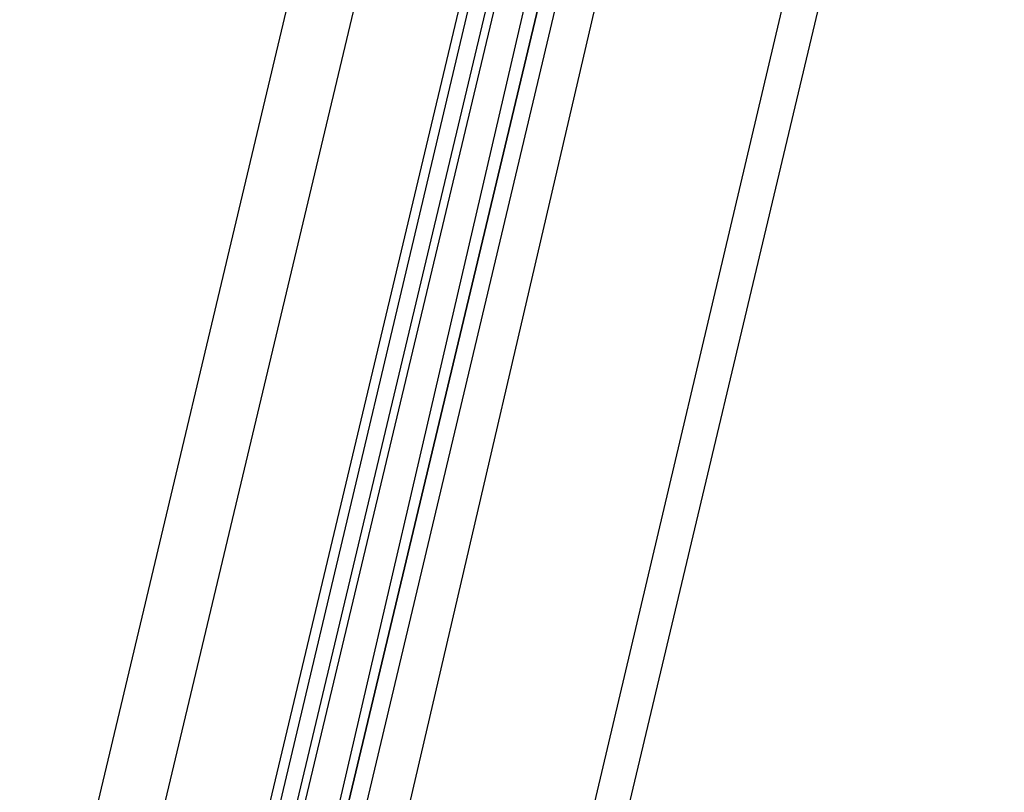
# Model space of a CAD drawing. Header units: feet. Extents: x -79 to 198, y -22 to 181.
# Tile 260 of 271: x 100.25 to 101.84, y 150.06 to 151.3. Entities that reach past the tile are written whole.
import ezdxf

# ---------------------------------------------------------------- set-up
doc = ezdxf.new("R2010")
doc.units = ezdxf.units.FT
doc.layers.add('A-LINEA', color=7, linetype='CONTINUOUS')

msp = doc.modelspace()

# ---------------------------------------------------------------- linework, layer by layer
at = {"layer": 'A-LINEA'}
for p, q in [((102.88, 156.9644), (100.9867, 148.9911)), ((101.8, 156.0178), (100.2533, 149.5111)), ((102.5467, 155.8311), (101.0133, 149.3378)), ((100.4533, 149.8978), (101.0533, 152.4178)), ((100.6133, 149.8578), (101.2133, 152.3778)), ((100.6267, 149.8444), (101.2267, 152.3778)), ((100.6533, 149.8444), (101.2533, 152.3644)), ((100.6667, 149.8444), (101.2667, 152.3644)), ((101.4133, 152.3244), (100.8267, 149.8044))]:
    msp.add_line(p, q, dxfattribs=at)
msp.add_lwpolyline([(100.76, 149.8178), (101.3733, 152.4044), (101.36, 152.4044), (101.3467, 152.4044), (100.7333, 149.8311), (101.3467, 152.4044), (101.3467, 152.4178), (101.3333, 152.4178), (101.32, 152.4178), (100.72, 149.8311)], dxfattribs=at)

doc.saveas('drawing.dxf')
